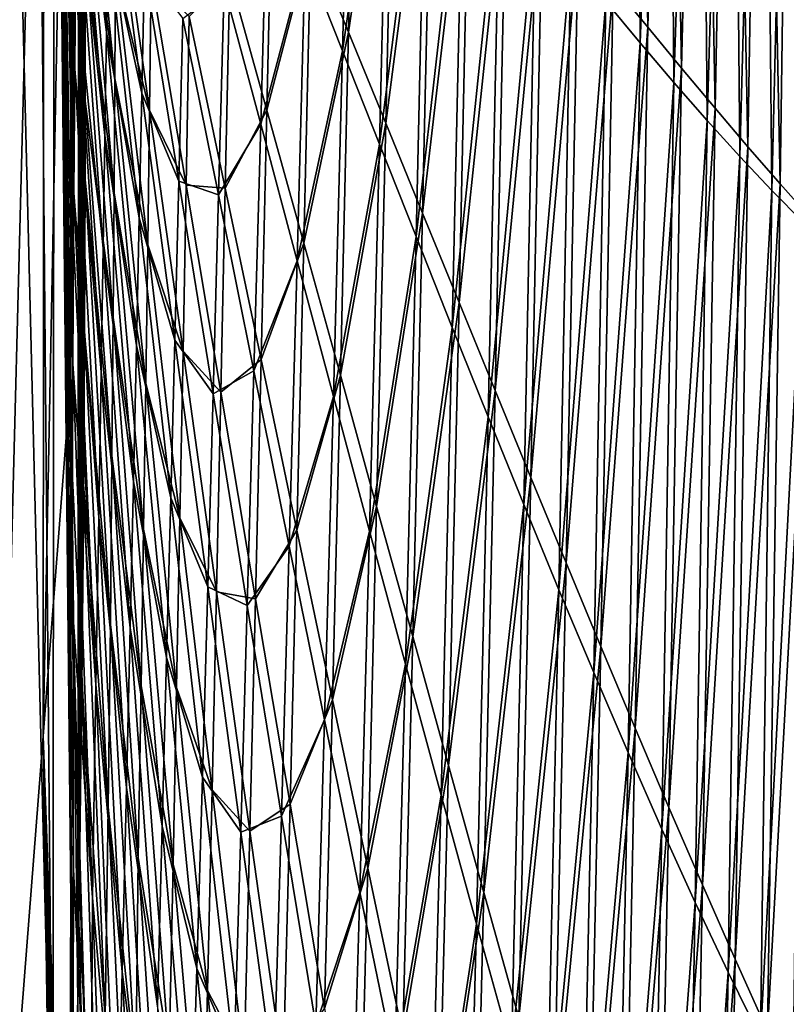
# Model space of a CAD drawing. Header units: metres. Extents: x -150 to 146, y -127 to 82.
# Tile 289 of 382: x 144.337 to 144.989, y -1.46 to -0.622. Entities that reach past the tile are written whole.
import ezdxf

# ---------------------------------------------------------------- set-up
doc = ezdxf.new("R2010")
doc.units = ezdxf.units.M
doc.layers.add('solid_ELLA_AP_WANNE_SW0001', color=7, linetype='CONTINUOUS')

msp = doc.modelspace()

# ---------------------------------------------------------------- linework, layer by layer
at = {"layer": 'solid_ELLA_AP_WANNE_SW0001'}
for points in [[(144.322968, -1.652066, -79.013931), (144.324051, 0, -79.08519), (144.36499, -1.641516, -78.888718)], [(144.324051, 0, -79.08519), (144.350525, 0, -79.016281), (144.36499, -1.641516, -78.888718)], [(144.350525, 0, -79.016281), (144.366348, 0, -78.959595), (144.36499, -1.641516, -78.888718)], [(144.38089, 0, 22.373655), (144.357529, 0, 22.493418), (144.35675, -1.231823, 22.458498)], [(144.380219, -0.925931, 22.353571), (144.38089, 0, 22.373655), (144.35675, -1.231823, 22.458498)], [(144.382034, -1.538946, -78.77932), (144.36499, -1.641516, -78.888718), (144.366348, 0, -78.959595)], [(144.382202, -1.469875, -78.783051), (144.382034, -1.538946, -78.77932), (144.366348, 0, -78.959595)], [(144.382614, -1.345088, -78.786667), (144.382202, -1.469875, -78.783051), (144.366348, 0, -78.959595)], [(144.382172, -1.177315, -78.810555), (144.382614, -1.345088, -78.786667), (144.366348, 0, -78.959595)], [(144.381927, -1.12673, -78.819939), (144.382172, -1.177315, -78.810555), (144.366348, 0, -78.959595)], [(144.381668, -1.01264, -78.83419), (144.381927, -1.12673, -78.819939), (144.366348, 0, -78.959595)], [(144.381897, -0.915062, -78.836678), (144.381668, -1.01264, -78.83419), (144.366348, 0, -78.959595)], [(144.382507, -0.812701, -78.831726), (144.381897, -0.915062, -78.836678), (144.366348, 0, -78.959595)], [(144.382828, -0.769405, -78.828049), (144.382507, -0.812701, -78.831726), (144.366348, 0, -78.959595)], [(144.383698, -0.663987, -78.817375), (144.382828, -0.769405, -78.828049), (144.366348, 0, -78.959595)], [(144.384262, -0.584739, -78.811043), (144.383698, -0.663987, -78.817375), (144.366348, 0, -78.959595)], [(144.380219, -0.925931, 22.353571), (144.385361, -0.051814, 22.306286), (144.383881, 0.000031, 22.335485)], [(144.38089, 0, 22.373655), (144.380219, -0.925931, 22.353571), (144.383881, 0.000031, 22.335485)], [(144.860321, 0.000607, -68.337585), (144.864624, -0.641538, -68.215614), (144.835419, -0.606282, -68.940681)], [(144.860168, 0.000507, 11.841236), (144.841721, -0.592312, 12.28771), (144.871094, -0.628264, 11.556059)], [(144.888, 0.000536, 11.141438), (144.860168, 0.000507, 11.841236), (144.871094, -0.628264, 11.556059)], [(144.860321, 0.000607, -68.337585), (144.888275, 0.000625, -67.634468), (144.864624, -0.641538, -68.215614)], [(144.888275, 0.000625, -67.634468), (144.893372, -0.6754, -67.488464), (144.864624, -0.641538, -68.215614)], [(144.888, 0.000536, 11.141438), (144.871094, -0.628264, 11.556059), (144.899979, -0.663272, 10.822485)], [(144.915344, 0.000564, 10.441618), (144.888, 0.000536, 11.141438), (144.899979, -0.663272, 10.822485)], [(144.888275, 0.000625, -67.634468), (144.915756, 0.000607, -66.931107), (144.893372, -0.6754, -67.488464)], [(144.915756, 0.000607, -66.931107), (144.921661, -0.707736, -66.759369), (144.893372, -0.6754, -67.488464)], [(144.915344, 0.000564, 10.441618), (144.899979, -0.663272, 10.822485), (144.928406, -0.697244, 10.087075)], [(144.9422, 0.000592, 9.741777), (144.915344, 0.000564, 10.441618), (144.928406, -0.697244, 10.087075)], [(144.915756, 0.000607, -66.931107), (144.942734, 0.000561, -66.227615), (144.921661, -0.707736, -66.759369)], [(144.942734, 0.000561, -66.227615), (144.949493, -0.738442, -66.028511), (144.921661, -0.707736, -66.759369)], [(144.9422, 0.000592, 9.741777), (144.928406, -0.697244, 10.087075), (144.95636, -0.730086, 9.34992)], [(144.968552, 0.000618, 9.041917), (144.9422, 0.000592, 9.741777), (144.95636, -0.730086, 9.34992)], [(144.942734, 0.000561, -66.227615), (144.969223, 0.000495, -65.524101), (144.949493, -0.738442, -66.028511)], [(144.969223, 0.000495, -65.524101), (144.976837, -0.767421, -65.296112), (144.949493, -0.738442, -66.028511)], [(144.968552, 0.000618, 9.041917), (144.95636, -0.730086, 9.34992), (144.983826, -0.761705, 8.61111)], [(144.994431, 0.000643, 8.342038), (144.968552, 0.000618, 9.041917), (144.983826, -0.761705, 8.61111)], [(144.969223, 0.000495, -65.524101), (144.995209, 0.000421, -64.820679), (144.976837, -0.767421, -65.296112)], [(144.995209, 0.000421, -64.820679), (145.003693, -0.794577, -64.562363), (144.976837, -0.767421, -65.296112)], [(144.994431, 0.000643, 8.342038), (144.983826, -0.761705, 8.61111), (145.010788, -0.792008, 7.870735)], [(144.357529, 0, 22.493418), (144.310913, -0.000001, 22.61297), (144.310059, -1.830567, 22.536997)], [(144.35675, -1.231823, 22.458498), (144.357529, 0, 22.493418), (144.310059, -1.830567, 22.536997)], [(144.380219, -0.925931, 22.353571), (144.387192, -0.13013, 22.269503), (144.385361, -0.051814, 22.306286)], [(144.380219, -0.925931, 22.353571), (144.386246, -1.458829, 22.211784), (144.387192, -0.13013, 22.269503)], [(144.387192, -0.13013, 22.269503), (144.386246, -1.458829, 22.211784), (144.389145, -0.231874, 22.229624)], [(144.389145, -0.231874, 22.229624), (144.386246, -1.458829, 22.211784), (144.39003, -0.287463, 22.210821)], [(144.39003, -0.287463, 22.210821), (144.386246, -1.458829, 22.211784), (144.390854, -0.347136, 22.19305)], [(144.623734, -0.322286, 17.351282), (144.584564, -0.55461, 18.195522), (144.616562, -0.632477, 17.499508)], [(144.656174, -0.362178, 16.634335), (144.623734, -0.322286, 17.351282), (144.616562, -0.632477, 17.499508)], [(144.619263, -0.332153, -73.948799), (144.61142, -0.648247, -74.109154), (144.579727, -0.568098, -74.797615)], [(144.619263, -0.332153, -73.948799), (144.651337, -0.373262, -73.241081), (144.61142, -0.648247, -74.109154)], [(144.390854, -0.347136, 22.19305), (144.386246, -1.458829, 22.211784), (144.391571, -0.412883, 22.1766)], [(144.656174, -0.362178, 16.634335), (144.616562, -0.632477, 17.499508), (144.648239, -0.709854, 16.79945)], [(144.688187, -0.40177, 15.915236), (144.656174, -0.362178, 16.634335), (144.648239, -0.709854, 16.79945)], [(144.651337, -0.373262, -73.241081), (144.642853, -0.727765, -73.415665), (144.61142, -0.648247, -74.109154)], [(144.651337, -0.373262, -73.241081), (144.683029, -0.413956, -72.530701), (144.642853, -0.727765, -73.415665)], [(144.410492, -0.632528, -78.288445), (144.384857, -0.428485, -78.807228), (144.384888, -0.378521, -78.808838)], [(144.411713, -0.551723, -78.269279), (144.410492, -0.632528, -78.288445), (144.384888, -0.378521, -78.808838)], [(144.688187, -0.40177, 15.915236), (144.648239, -0.709854, 16.79945), (144.679596, -0.786611, 16.095301)], [(144.719772, -0.44099, 15.193964), (144.688187, -0.40177, 15.915236), (144.679596, -0.786611, 16.095301)], [(144.391571, -0.412883, 22.1766), (144.386246, -1.458829, 22.211784), (144.392105, -0.482335, 22.162979)], [(144.417816, -0.67187, 21.642374), (144.391571, -0.412883, 22.1766), (144.392105, -0.482335, 22.162979)], [(144.418289, -0.580489, 21.638247), (144.391571, -0.412883, 22.1766), (144.417816, -0.67187, 21.642374)], [(144.683029, -0.413956, -72.530701), (144.674011, -0.806434, -72.71714), (144.642853, -0.727765, -73.415665)], [(144.683029, -0.413956, -72.530701), (144.71434, -0.454095, -71.817711), (144.674011, -0.806434, -72.71714)], [(144.409302, -0.720549, -78.305756), (144.384689, -0.496595, -78.807281), (144.384857, -0.428485, -78.807228)], [(144.410492, -0.632528, -78.288445), (144.409302, -0.720549, -78.305756), (144.384857, -0.428485, -78.807228)], [(144.719772, -0.44099, 15.193964), (144.679596, -0.786611, 16.095301), (144.710617, -0.862613, 15.387023)], [(144.750931, -0.479752, 14.470534), (144.719772, -0.44099, 15.193964), (144.710617, -0.862613, 15.387023)], [(144.71434, -0.454095, -71.817711), (144.70488, -0.883989, -72.013672), (144.674011, -0.806434, -72.71714)], [(144.71434, -0.454095, -71.817711), (144.745224, -0.493537, -71.10215), (144.70488, -0.883989, -72.013672)], [(144.412796, -0.473469, -78.251907), (144.440796, -0.684297, -77.67897), (144.411713, -0.551723, -78.269279)], [(144.442978, -0.577936, -77.641525), (144.440796, -0.684297, -77.67897), (144.412796, -0.473469, -78.251907)], [(144.552246, -0.476385, 18.887543), (144.515579, -0.585471, 19.654238), (144.54715, -0.698968, 18.987059)], [(144.584564, -0.55461, 18.195522), (144.552246, -0.476385, 18.887543), (144.54715, -0.698968, 18.987059)], [(144.392105, -0.482335, 22.162979), (144.386246, -1.458829, 22.211784), (144.392456, -0.561289, 22.152069)], [(144.417175, -0.769333, 21.648672), (144.392105, -0.482335, 22.162979), (144.392456, -0.561289, 22.152069)], [(144.417816, -0.67187, 21.642374), (144.392105, -0.482335, 22.162979), (144.417175, -0.769333, 21.648672)], [(144.750931, -0.479752, 14.470534), (144.710617, -0.862613, 15.387023), (144.741302, -0.937691, 14.674658)], [(144.781647, -0.517958, 13.744988), (144.750931, -0.479752, 14.470534), (144.741302, -0.937691, 14.674658)], [(144.447235, -0.698964, 21.050579), (144.418671, -0.493327, 21.635067), (144.418289, -0.580489, 21.638247)], [(144.44873, -0.585959, 21.026697), (144.418671, -0.493327, 21.635067), (144.447235, -0.698964, 21.050579)], [(144.547775, -0.487491, -75.48114), (144.54184, -0.710815, -75.596542), (144.510635, -0.594014, -76.255493)], [(144.547775, -0.487491, -75.48114), (144.579727, -0.568098, -74.797615), (144.54184, -0.710815, -75.596542)], [(144.745224, -0.493537, -71.10215), (144.735443, -0.960165, -71.305351), (144.70488, -0.883989, -72.013672)], [(144.745224, -0.493537, -71.10215), (144.775711, -0.532143, -70.384071), (144.735443, -0.960165, -71.305351)], [(144.407867, -0.816443, -78.326561), (144.384262, -0.584739, -78.811043), (144.384689, -0.496595, -78.807281)], [(144.409302, -0.720549, -78.305756), (144.407867, -0.816443, -78.326561), (144.384689, -0.496595, -78.807281)], [(144.781647, -0.517958, 13.744988), (144.741302, -0.937691, 14.674658), (144.771637, -1.011661, 13.958282)], [(144.811905, -0.555511, 13.017367), (144.781647, -0.517958, 13.744988), (144.771637, -1.011661, 13.958282)], [(144.775711, -0.532143, -70.384071), (144.765686, -1.034697, -70.592278), (144.735443, -0.960165, -71.305351)], [(144.775711, -0.532143, -70.384071), (144.805786, -0.56977, -69.663544), (144.765686, -1.034697, -70.592278)], [(144.411713, -0.551723, -78.269279), (144.438538, -0.790685, -77.716347), (144.410492, -0.632528, -78.288445)], [(144.440796, -0.684297, -77.67897), (144.438538, -0.790685, -77.716347), (144.411713, -0.551723, -78.269279)], [(144.392456, -0.561289, 22.152069), (144.386246, -1.458829, 22.211784), (144.392578, -0.622844, 22.146521)], [(144.392456, -0.561289, 22.152069), (144.392578, -0.622844, 22.146521), (144.392593, -0.691097, 22.142296)], [(144.416275, -0.875338, 21.65822), (144.392456, -0.561289, 22.152069), (144.392593, -0.691097, 22.142296)], [(144.417175, -0.769333, 21.648672), (144.392456, -0.561289, 22.152069), (144.416275, -0.875338, 21.65822)], [(144.584564, -0.55461, 18.195522), (144.54715, -0.698968, 18.987059), (144.578491, -0.812075, 18.31426)], [(144.616562, -0.632477, 17.499508), (144.584564, -0.55461, 18.195522), (144.578491, -0.812075, 18.31426)], [(144.811905, -0.555511, 13.017367), (144.771637, -1.011661, 13.958282), (144.801605, -1.084338, 13.237972)], [(144.841721, -0.592312, 12.28771), (144.811905, -0.555511, 13.017367), (144.801605, -1.084338, 13.237972)], [(144.579727, -0.568098, -74.797615), (144.572876, -0.827126, -74.93071), (144.54184, -0.710815, -75.596542)], [(144.579727, -0.568098, -74.797615), (144.61142, -0.648247, -74.109154), (144.572876, -0.827126, -74.93071)], [(144.805786, -0.56977, -69.663544), (144.795609, -1.107321, -69.874573), (144.765686, -1.034697, -70.592278)], [(144.805786, -0.56977, -69.663544), (144.835419, -0.606282, -68.940681), (144.795609, -1.107321, -69.874573)], [(144.442978, -0.577936, -77.641525), (144.472153, -0.759308, -77.038307), (144.440796, -0.684297, -77.67897)], [(144.475616, -0.62086, -76.976379), (144.472153, -0.759308, -77.038307), (144.442978, -0.577936, -77.641525)], [(144.406021, -0.921648, -78.354141), (144.383698, -0.663987, -78.817375), (144.384262, -0.584739, -78.811043)], [(144.407867, -0.816443, -78.326561), (144.406021, -0.921648, -78.354141), (144.384262, -0.584739, -78.811043)], [(144.445709, -0.813502, 21.073584), (144.418289, -0.580489, 21.638247), (144.417816, -0.67187, 21.642374)], [(144.447235, -0.698964, 21.050579), (144.418289, -0.580489, 21.638247), (144.445709, -0.813502, 21.073584)], [(144.478394, -0.762718, 20.41358), (144.44873, -0.585959, 21.026697), (144.447235, -0.698964, 21.050579)], [(144.481049, -0.619167, 20.366909), (144.44873, -0.585959, 21.026697), (144.478394, -0.762718, 20.41358)], [(144.515579, -0.585471, 19.654238), (144.481049, -0.619167, 20.366909), (144.511703, -0.765375, 19.72617)], [(144.54715, -0.698968, 18.987059), (144.515579, -0.585471, 19.654238), (144.511703, -0.765375, 19.72617)], [(144.510635, -0.594014, -76.255493), (144.505875, -0.771124, -76.344353), (144.475616, -0.62086, -76.976379)], [(144.510635, -0.594014, -76.255493), (144.54184, -0.710815, -75.596542), (144.505875, -0.771124, -76.344353)], [(144.841721, -0.592312, 12.28771), (144.801605, -1.084338, 13.237972), (144.831192, -1.155538, 12.513805)], [(144.871094, -0.628264, 11.556059), (144.841721, -0.592312, 12.28771), (144.831192, -1.155538, 12.513805)], [(144.835419, -0.606282, -68.940681), (144.82518, -1.177775, -69.152466), (144.795609, -1.107321, -69.874573)], [(144.835419, -0.606282, -68.940681), (144.864624, -0.641538, -68.215614), (144.82518, -1.177775, -69.152466)], [(144.511703, -0.765375, 19.72617), (144.481049, -0.619167, 20.366909), (144.478394, -0.762718, 20.41358)], [(144.392578, -0.622844, 22.146521), (144.386246, -1.458829, 22.211784), (144.392593, -0.691097, 22.142296)], [(144.475616, -0.62086, -76.976379), (144.505875, -0.771124, -76.344353), (144.472153, -0.759308, -77.038307)], [(144.871094, -0.628264, 11.556059), (144.831192, -1.155538, 12.513805), (144.860397, -1.225077, 11.785861)], [(144.899979, -0.663272, 10.822485), (144.871094, -0.628264, 11.556059), (144.860397, -1.225077, 11.785861)], [(144.410492, -0.632528, -78.288445), (144.436111, -0.899157, -77.75518), (144.409302, -0.720549, -78.305756)], [(144.438538, -0.790685, -77.716347), (144.436111, -0.899157, -77.75518), (144.410492, -0.632528, -78.288445)], [(144.616562, -0.632477, 17.499508), (144.578491, -0.812075, 18.31426), (144.609619, -0.924606, 17.63578)], [(144.648239, -0.709854, 16.79945), (144.616562, -0.632477, 17.499508), (144.609619, -0.924606, 17.63578)], [(144.864624, -0.641538, -68.215614), (144.85437, -1.2458, -68.426193), (144.82518, -1.177775, -69.152466)], [(144.864624, -0.641538, -68.215614), (144.893372, -0.6754, -67.488464), (144.85437, -1.2458, -68.426193)], [(144.61142, -0.648247, -74.109154), (144.60376, -0.942701, -74.257896), (144.572876, -0.827126, -74.93071)], [(144.61142, -0.648247, -74.109154), (144.642853, -0.727765, -73.415665), (144.60376, -0.942701, -74.257896)], [(144.404022, -1.045706, -78.382347), (144.382828, -0.769405, -78.828049), (144.383698, -0.663987, -78.817375)], [(144.406021, -0.921648, -78.354141), (144.404022, -1.045706, -78.382347), (144.383698, -0.663987, -78.817375)], [(144.899979, -0.663272, 10.822485), (144.860397, -1.225077, 11.785861), (144.889221, -1.292776, 11.054276)], [(144.928406, -0.697244, 10.087075), (144.899979, -0.663272, 10.822485), (144.889221, -1.292776, 11.054276)], [(144.444077, -0.931583, 21.096996), (144.417816, -0.67187, 21.642374), (144.417175, -0.769333, 21.648672)], [(144.445709, -0.813502, 21.073584), (144.417816, -0.67187, 21.642374), (144.444077, -0.931583, 21.096996)], [(144.893372, -0.6754, -67.488464), (144.883194, -1.311135, -67.695976), (144.85437, -1.2458, -68.426193)], [(144.893372, -0.6754, -67.488464), (144.921661, -0.707736, -66.759369), (144.883194, -1.311135, -67.695976)], [(144.440796, -0.684297, -77.67897), (144.468826, -0.894786, -77.0952), (144.438538, -0.790685, -77.716347)], [(144.472153, -0.759308, -77.038307), (144.468826, -0.894786, -77.0952), (144.440796, -0.684297, -77.67897)], [(144.392593, -0.691097, 22.142296), (144.386246, -1.458829, 22.211784), (144.392502, -0.757851, 22.139858)], [(144.4151, -0.993131, 21.67181), (144.392593, -0.691097, 22.142296), (144.392502, -0.757851, 22.139858)], [(144.416275, -0.875338, 21.65822), (144.392593, -0.691097, 22.142296), (144.4151, -0.993131, 21.67181)], [(144.475769, -0.904212, 20.457048), (144.447235, -0.698964, 21.050579), (144.445709, -0.813502, 21.073584)], [(144.478394, -0.762718, 20.41358), (144.447235, -0.698964, 21.050579), (144.475769, -0.904212, 20.457048)], [(144.54715, -0.698968, 18.987059), (144.511703, -0.765375, 19.72617), (144.542236, -0.911222, 19.078417)], [(144.578491, -0.812075, 18.31426), (144.54715, -0.698968, 18.987059), (144.542236, -0.911222, 19.078417)], [(144.928406, -0.697244, 10.087075), (144.889221, -1.292776, 11.054276), (144.917618, -1.358459, 10.319215)], [(144.95636, -0.730086, 9.34992), (144.928406, -0.697244, 10.087075), (144.917618, -1.358459, 10.319215)], [(144.54184, -0.710815, -75.596542), (144.536057, -0.920968, -75.703827), (144.505875, -0.771124, -76.344353)], [(144.54184, -0.710815, -75.596542), (144.572876, -0.827126, -74.93071), (144.536057, -0.920968, -75.703827)], [(144.648239, -0.709854, 16.79945), (144.609619, -0.924606, 17.63578), (144.640503, -1.036373, 16.951559)], [(144.679596, -0.786611, 16.095301), (144.648239, -0.709854, 16.79945), (144.640503, -1.036373, 16.951559)], [(144.921661, -0.707736, -66.759369), (144.911606, -1.373532, -66.962067), (144.883194, -1.311135, -67.695976)], [(144.921661, -0.707736, -66.759369), (144.949493, -0.738442, -66.028511), (144.911606, -1.373532, -66.962067)], [(144.409302, -0.720549, -78.305756), (144.433655, -1.01503, -77.792336), (144.407867, -0.816443, -78.326561)], [(144.436111, -0.899157, -77.75518), (144.433655, -1.01503, -77.792336), (144.409302, -0.720549, -78.305756)], [(144.642853, -0.727765, -73.415665), (144.63446, -1.057292, -73.577972), (144.60376, -0.942701, -74.257896)], [(144.642853, -0.727765, -73.415665), (144.674011, -0.806434, -72.71714), (144.63446, -1.057292, -73.577972)], [(144.95636, -0.730086, 9.34992), (144.917618, -1.358459, 10.319215), (144.945587, -1.42195, 9.580847)], [(144.983826, -0.761705, 8.61111), (144.95636, -0.730086, 9.34992), (144.945587, -1.42195, 9.580847)], [(144.949493, -0.738442, -66.028511), (144.939606, -1.432797, -66.224838), (144.911606, -1.373532, -66.962067)], [(144.949493, -0.738442, -66.028511), (144.976837, -0.767421, -65.296112), (144.939606, -1.432797, -66.224838)], [(144.392502, -0.757851, 22.139858), (144.386246, -1.458829, 22.211784), (144.392319, -0.82346, 22.139256)], [(144.392502, -0.757851, 22.139858), (144.392319, -0.82346, 22.139256), (144.392014, -0.888597, 22.140772)], [(144.414108, -1.136745, 21.678154), (144.392502, -0.757851, 22.139858), (144.392014, -0.888597, 22.140772)], [(144.4151, -0.993131, 21.67181), (144.392502, -0.757851, 22.139858), (144.414108, -1.136745, 21.678154)], [(144.472153, -0.759308, -77.038307), (144.501312, -0.940355, -76.425247), (144.468826, -0.894786, -77.0952)], [(144.505875, -0.771124, -76.344353), (144.501312, -0.940355, -76.425247), (144.472153, -0.759308, -77.038307)], [(144.507965, -0.939099, 19.792339), (144.478394, -0.762718, 20.41358), (144.475769, -0.904212, 20.457048)], [(144.511703, -0.765375, 19.72617), (144.478394, -0.762718, 20.41358), (144.507965, -0.939099, 19.792339)], [(144.983826, -0.761705, 8.61111), (144.945587, -1.42195, 9.580847), (144.973129, -1.483073, 8.839341)], [(145.010788, -0.792008, 7.870735), (144.983826, -0.761705, 8.61111), (144.973129, -1.483073, 8.839341)], [(144.401459, -1.187943, -78.4198), (144.382507, -0.812701, -78.831726), (144.382828, -0.769405, -78.828049)], [(144.404022, -1.045706, -78.382347), (144.401459, -1.187943, -78.4198), (144.382828, -0.769405, -78.828049)], [(144.442215, -1.055699, 21.122471), (144.417175, -0.769333, 21.648672), (144.416275, -0.875338, 21.65822)], [(144.444077, -0.931583, 21.096996), (144.417175, -0.769333, 21.648672), (144.442215, -1.055699, 21.122471)], [(144.505875, -0.771124, -76.344353), (144.536057, -0.920968, -75.703827), (144.501312, -0.940355, -76.425247)], [(144.542236, -0.911222, 19.078417), (144.511703, -0.765375, 19.72617), (144.507965, -0.939099, 19.792339)], [(144.976837, -0.767421, -65.296112), (144.967163, -1.488747, -65.484665), (144.939606, -1.432797, -66.224838)], [(144.976837, -0.767421, -65.296112), (145.003693, -0.794577, -64.562363), (144.967163, -1.488747, -65.484665)], [(144.679596, -0.786611, 16.095301), (144.640503, -1.036373, 16.951559), (144.671143, -1.147189, 16.261534)], [(144.710617, -0.862613, 15.387023), (144.679596, -0.786611, 16.095301), (144.671143, -1.147189, 16.261534)], [(144.438538, -0.790685, -77.716347), (144.465393, -1.029124, -77.151337), (144.436111, -0.899157, -77.75518)], [(144.468826, -0.894786, -77.0952), (144.465393, -1.029124, -77.151337), (144.438538, -0.790685, -77.716347)], [(145.003693, -0.794577, -64.562363), (144.994247, -1.541198, -64.741943), (144.967163, -1.488747, -65.484665)], [(145.010788, -0.792008, 7.870735), (144.973129, -1.483073, 8.839341), (145.000214, -1.541654, 8.094869)], [(144.401459, -1.187943, -78.4198), (144.381897, -0.915062, -78.836678), (144.382507, -0.812701, -78.831726)], [(144.578491, -0.812075, 18.31426), (144.542236, -0.911222, 19.078417), (144.572601, -1.05649, 18.423559)], [(144.609619, -0.924606, 17.63578), (144.578491, -0.812075, 18.31426), (144.572601, -1.05649, 18.423559)], [(144.674011, -0.806434, -72.71714), (144.664993, -1.170588, -72.890953), (144.63446, -1.057292, -73.577972)], [(144.674011, -0.806434, -72.71714), (144.70488, -0.883989, -72.013672), (144.664993, -1.170588, -72.890953)], [(144.407867, -0.816443, -78.326561), (144.430893, -1.139761, -77.833626), (144.406021, -0.921648, -78.354141)], [(144.433655, -1.01503, -77.792336), (144.430893, -1.139761, -77.833626), (144.407867, -0.816443, -78.326561)], [(144.473099, -1.045981, 20.498793), (144.445709, -0.813502, 21.073584), (144.444077, -0.931583, 21.096996)], [(144.475769, -0.904212, 20.457048), (144.445709, -0.813502, 21.073584), (144.473099, -1.045981, 20.498793)], [(144.392319, -0.82346, 22.139256), (144.386246, -1.458829, 22.211784), (144.392014, -0.888597, 22.140772)], [(144.572876, -0.827126, -74.93071), (144.566162, -1.07008, -75.054657), (144.536057, -0.920968, -75.703827)], [(144.572876, -0.827126, -74.93071), (144.60376, -0.942701, -74.257896), (144.566162, -1.07008, -75.054657)], [(144.710617, -0.862613, 15.387023), (144.671143, -1.147189, 16.261534), (144.701523, -1.256859, 15.56566)], [(144.741302, -0.937691, 14.674658), (144.710617, -0.862613, 15.387023), (144.701523, -1.256859, 15.56566)], [(144.440063, -1.188961, 21.151531), (144.416275, -0.875338, 21.65822), (144.4151, -0.993131, 21.67181)], [(144.442215, -1.055699, 21.122471), (144.416275, -0.875338, 21.65822), (144.440063, -1.188961, 21.151531)], [(144.392014, -0.888597, 22.140772), (144.386246, -1.458829, 22.211784), (144.391586, -0.953952, 22.144787)], [(144.412109, -1.292518, 21.703146), (144.392014, -0.888597, 22.140772), (144.391098, -1.017675, 22.149727)], [(144.392014, -0.888597, 22.140772), (144.391586, -0.953952, 22.144787), (144.391098, -1.017675, 22.149727)], [(144.414108, -1.136745, 21.678154), (144.392014, -0.888597, 22.140772), (144.412109, -1.292518, 21.703146)], [(144.70488, -0.883989, -72.013672), (144.695313, -1.282218, -72.196976), (144.664993, -1.170588, -72.890953)], [(144.70488, -0.883989, -72.013672), (144.735443, -0.960165, -71.305351), (144.695313, -1.282218, -72.196976)], [(144.468826, -0.894786, -77.0952), (144.496872, -1.10475, -76.500221), (144.465393, -1.029124, -77.151337)], [(144.501312, -0.940355, -76.425247), (144.496872, -1.10475, -76.500221), (144.468826, -0.894786, -77.0952)], [(144.436111, -0.899157, -77.75518), (144.461777, -1.16504, -77.208649), (144.433655, -1.01503, -77.792336)], [(144.465393, -1.029124, -77.151337), (144.461777, -1.16504, -77.208649), (144.436111, -0.899157, -77.75518)], [(144.504242, -1.108927, 19.854212), (144.475769, -0.904212, 20.457048), (144.473099, -1.045981, 20.498793)], [(144.507965, -0.939099, 19.792339), (144.475769, -0.904212, 20.457048), (144.504242, -1.108927, 19.854212)], [(144.542236, -0.911222, 19.078417), (144.507965, -0.939099, 19.792339), (144.537445, -1.114949, 19.162767)], [(144.572601, -1.05649, 18.423559), (144.542236, -0.911222, 19.078417), (144.537445, -1.114949, 19.162767)], [(144.398788, -1.369668, -78.454468), (144.381668, -1.01264, -78.83419), (144.381897, -0.915062, -78.836678)], [(144.401459, -1.187943, -78.4198), (144.398788, -1.369668, -78.454468), (144.381897, -0.915062, -78.836678)], [(144.406021, -0.921648, -78.354141), (144.427612, -1.275574, -77.882797), (144.404022, -1.045706, -78.382347)], [(144.430893, -1.139761, -77.833626), (144.427612, -1.275574, -77.882797), (144.406021, -0.921648, -78.354141)], [(144.536057, -0.920968, -75.703827), (144.530457, -1.120764, -75.802147), (144.501312, -0.940355, -76.425247)], [(144.536057, -0.920968, -75.703827), (144.566162, -1.07008, -75.054657), (144.530457, -1.120764, -75.802147)], [(144.380219, -0.925931, 22.353571), (144.35675, -1.231823, 22.458498), (144.379898, -1.880344, 22.301544)], [(144.380219, -0.925931, 22.353571), (144.379898, -1.880344, 22.301544), (144.380539, -1.837083, 22.292603)], [(144.380219, -0.925931, 22.353571), (144.380539, -1.837083, 22.292603), (144.386246, -1.458829, 22.211784)], [(144.609619, -0.924606, 17.63578), (144.572601, -1.05649, 18.423559), (144.602814, -1.20094, 17.761532)], [(144.640503, -1.036373, 16.951559), (144.609619, -0.924606, 17.63578), (144.602814, -1.20094, 17.761532)], [(144.470306, -1.190588, 20.54047), (144.444077, -0.931583, 21.096996), (144.442215, -1.055699, 21.122471)], [(144.473099, -1.045981, 20.498793), (144.444077, -0.931583, 21.096996), (144.470306, -1.190588, 20.54047)], [(144.741302, -0.937691, 14.674658), (144.701523, -1.256859, 15.56566), (144.731644, -1.365143, 14.864005)], [(144.771637, -1.011661, 13.958282), (144.741302, -0.937691, 14.674658), (144.731644, -1.365143, 14.864005)], [(144.501312, -0.940355, -76.425247), (144.530457, -1.120764, -75.802147), (144.496872, -1.10475, -76.500221)], [(144.537445, -1.114949, 19.162767), (144.507965, -0.939099, 19.792339), (144.504242, -1.108927, 19.854212)], [(144.60376, -0.942701, -74.257896), (144.596161, -1.218148, -74.396713), (144.566162, -1.07008, -75.054657)], [(144.60376, -0.942701, -74.257896), (144.63446, -1.057292, -73.577972), (144.596161, -1.218148, -74.396713)], [(144.391586, -0.953952, 22.144787), (144.386246, -1.458829, 22.211784), (144.391098, -1.017675, 22.149727)], [(144.735443, -0.960165, -71.305351), (144.725418, -1.391812, -71.496147), (144.695313, -1.282218, -72.196976)], [(144.735443, -0.960165, -71.305351), (144.765686, -1.034697, -70.592278), (144.725418, -1.391812, -71.496147)], [(144.437546, -1.335244, 21.18539), (144.4151, -0.993131, 21.67181), (144.414108, -1.136745, 21.678154)], [(144.440063, -1.188961, 21.151531), (144.4151, -0.993131, 21.67181), (144.437546, -1.335244, 21.18539)], [(144.398788, -1.369668, -78.454468), (144.381927, -1.12673, -78.819939), (144.381668, -1.01264, -78.83419)], [(144.771637, -1.011661, 13.958282), (144.731644, -1.365143, 14.864005), (144.76149, -1.471781, 14.156678)], [(144.801605, -1.084338, 13.237972), (144.771637, -1.011661, 13.958282), (144.76149, -1.471781, 14.156678)], [(144.391098, -1.017675, 22.149727), (144.386246, -1.458829, 22.211784), (144.39064, -1.075978, 22.154739)], [(144.391098, -1.017675, 22.149727), (144.390137, -1.133283, 22.160351), (144.389587, -1.189591, 22.166971)], [(144.409378, -1.471889, 21.739311), (144.391098, -1.017675, 22.149727), (144.389587, -1.189591, 22.166971)], [(144.391098, -1.017675, 22.149727), (144.39064, -1.075978, 22.154739), (144.390137, -1.133283, 22.160351)], [(144.412109, -1.292518, 21.703146), (144.391098, -1.017675, 22.149727), (144.409378, -1.471889, 21.739311)], [(144.433655, -1.01503, -77.792336), (144.458054, -1.308501, -77.264519), (144.430893, -1.139761, -77.833626)], [(144.461777, -1.16504, -77.208649), (144.458054, -1.308501, -77.264519), (144.433655, -1.01503, -77.792336)], [(144.465393, -1.029124, -77.151337), (144.492294, -1.26679, -76.573868), (144.461777, -1.16504, -77.208649)], [(144.496872, -1.10475, -76.500221), (144.492294, -1.26679, -76.573868), (144.465393, -1.029124, -77.151337)], [(144.640503, -1.036373, 16.951559), (144.602814, -1.20094, 17.761532), (144.632858, -1.344333, 17.09226)], [(144.671143, -1.147189, 16.261534), (144.640503, -1.036373, 16.951559), (144.632858, -1.344333, 17.09226)], [(144.765686, -1.034697, -70.592278), (144.755264, -1.499, -70.78862), (144.725418, -1.391812, -71.496147)], [(144.765686, -1.034697, -70.592278), (144.795609, -1.107321, -69.874573), (144.755264, -1.499, -70.78862)], [(144.404022, -1.045706, -78.382347), (144.424072, -1.432528, -77.934143), (144.401459, -1.187943, -78.4198)], [(144.427612, -1.275574, -77.882797), (144.424072, -1.432528, -77.934143), (144.404022, -1.045706, -78.382347)], [(144.500473, -1.27774, 19.913614), (144.473099, -1.045981, 20.498793), (144.470306, -1.190588, 20.54047)], [(144.504242, -1.108927, 19.854212), (144.473099, -1.045981, 20.498793), (144.500473, -1.27774, 19.913614)], [(144.467255, -1.341157, 20.584141), (144.442215, -1.055699, 21.122471), (144.440063, -1.188961, 21.151531)], [(144.470306, -1.190588, 20.54047), (144.442215, -1.055699, 21.122471), (144.467255, -1.341157, 20.584141)], [(144.572601, -1.05649, 18.423559), (144.537445, -1.114949, 19.162767), (144.566818, -1.290002, 18.524778)], [(144.602814, -1.20094, 17.761532), (144.572601, -1.05649, 18.423559), (144.566818, -1.290002, 18.524778)], [(144.63446, -1.057292, -73.577972), (144.626083, -1.364856, -73.729858), (144.596161, -1.218148, -74.396713)], [(144.63446, -1.057292, -73.577972), (144.664993, -1.170588, -72.890953), (144.626083, -1.364856, -73.729858)], [(144.566162, -1.07008, -75.054657), (144.55957, -1.300161, -75.168861), (144.530457, -1.120764, -75.802147)], [(144.566162, -1.07008, -75.054657), (144.596161, -1.218148, -74.396713), (144.55957, -1.300161, -75.168861)], [(144.39064, -1.075978, 22.154739), (144.386246, -1.458829, 22.211784), (144.390137, -1.133283, 22.160351)], [(144.801605, -1.084338, 13.237972), (144.76149, -1.471781, 14.156678), (144.791031, -1.576514, 13.443788)], [(144.831192, -1.155538, 12.513805), (144.801605, -1.084338, 13.237972), (144.791031, -1.576514, 13.443788)], [(144.496872, -1.10475, -76.500221), (144.524933, -1.313811, -75.893837), (144.492294, -1.26679, -76.573868)], [(144.530457, -1.120764, -75.802147), (144.524933, -1.313811, -75.893837), (144.496872, -1.10475, -76.500221)], [(144.532669, -1.31291, 19.241865), (144.504242, -1.108927, 19.854212), (144.500473, -1.27774, 19.913614)], [(144.537445, -1.114949, 19.162767), (144.504242, -1.108927, 19.854212), (144.532669, -1.31291, 19.241865)], [(144.566818, -1.290002, 18.524778), (144.537445, -1.114949, 19.162767), (144.532669, -1.31291, 19.241865)], [(144.795609, -1.107321, -69.874573), (144.784866, -1.603413, -70.074577), (144.755264, -1.499, -70.78862)], [(144.795609, -1.107321, -69.874573), (144.82518, -1.177775, -69.152466), (144.784866, -1.603413, -70.074577)], [(144.530457, -1.120764, -75.802147), (144.55957, -1.300161, -75.168861), (144.524933, -1.313811, -75.893837)], [(144.396942, -1.645145, -78.460701), (144.382172, -1.177315, -78.810555), (144.381927, -1.12673, -78.819939)], [(144.398788, -1.369668, -78.454468), (144.396942, -1.645145, -78.460701), (144.381927, -1.12673, -78.819939)], [(144.390137, -1.133283, 22.160351), (144.386246, -1.458829, 22.211784), (144.389587, -1.189591, 22.166971)], [(144.435669, -1.518681, 21.200634), (144.414108, -1.136745, 21.678154), (144.412109, -1.292518, 21.703146)], [(144.437546, -1.335244, 21.18539), (144.414108, -1.136745, 21.678154), (144.435669, -1.518681, 21.200634)], [(144.430893, -1.139761, -77.833626), (144.453949, -1.461764, -77.325157), (144.427612, -1.275574, -77.882797)], [(144.458054, -1.308501, -77.264519), (144.453949, -1.461764, -77.325157), (144.430893, -1.139761, -77.833626)], [(144.671143, -1.147189, 16.261534), (144.632858, -1.344333, 17.09226), (144.66272, -1.486431, 16.415682)], [(144.701523, -1.256859, 15.56566), (144.671143, -1.147189, 16.261534), (144.66272, -1.486431, 16.415682)], [(144.831192, -1.155538, 12.513805), (144.791031, -1.576514, 13.443788), (144.820267, -1.679085, 12.725443)], [(144.860397, -1.225077, 11.785861), (144.831192, -1.155538, 12.513805), (144.820267, -1.679085, 12.725443)], [(144.461777, -1.16504, -77.208649), (144.487488, -1.42986, -76.648521), (144.458054, -1.308501, -77.264519)], [(144.492294, -1.26679, -76.573868), (144.487488, -1.42986, -76.648521), (144.461777, -1.16504, -77.208649)], [(144.664993, -1.170588, -72.890953), (144.655884, -1.509808, -73.054123), (144.626083, -1.364856, -73.729858)], [(144.664993, -1.170588, -72.890953), (144.695313, -1.282218, -72.196976), (144.655884, -1.509808, -73.054123)], [(144.396942, -1.645145, -78.460701), (144.382614, -1.345088, -78.786667), (144.382172, -1.177315, -78.810555)], [(144.82518, -1.177775, -69.152466), (144.814194, -1.704686, -69.35434), (144.784866, -1.603413, -70.074577)], [(144.82518, -1.177775, -69.152466), (144.85437, -1.2458, -68.426193), (144.814194, -1.704686, -69.35434)], [(144.389587, -1.189591, 22.166971), (144.386246, -1.458829, 22.211784), (144.388931, -1.247069, 22.175276)], [(144.40596, -1.684562, 21.785456), (144.389587, -1.189591, 22.166971), (144.387146, -1.392293, 22.199362)], [(144.389587, -1.189591, 22.166971), (144.388275, -1.302349, 22.184006), (144.387146, -1.392293, 22.199362)], [(144.389587, -1.189591, 22.166971), (144.388931, -1.247069, 22.175276), (144.388275, -1.302349, 22.184006)], [(144.409378, -1.471889, 21.739311), (144.389587, -1.189591, 22.166971), (144.40596, -1.684562, 21.785456)], [(144.401459, -1.187943, -78.4198), (144.4198, -1.610817, -77.996704), (144.398788, -1.369668, -78.454468)], [(144.424072, -1.432528, -77.934143), (144.4198, -1.610817, -77.996704), (144.401459, -1.187943, -78.4198)], [(144.463837, -1.501445, 20.631741), (144.440063, -1.188961, 21.151531), (144.437546, -1.335244, 21.18539)], [(144.467255, -1.341157, 20.584141), (144.440063, -1.188961, 21.151531), (144.463837, -1.501445, 20.631741)], [(144.496521, -1.448658, 19.972549), (144.470306, -1.190588, 20.54047), (144.467255, -1.341157, 20.584141)], [(144.500473, -1.27774, 19.913614), (144.470306, -1.190588, 20.54047), (144.496521, -1.448658, 19.972549)], [(144.602814, -1.20094, 17.761532), (144.566818, -1.290002, 18.524778), (144.596085, -1.463971, 17.8783)], [(144.632858, -1.344333, 17.09226), (144.602814, -1.20094, 17.761532), (144.596085, -1.463971, 17.8783)], [(144.596161, -1.218148, -74.396713), (144.588654, -1.478173, -74.525246), (144.55957, -1.300161, -75.168861)], [(144.596161, -1.218148, -74.396713), (144.626083, -1.364856, -73.729858), (144.588654, -1.478173, -74.525246)], [(144.35675, -1.231823, 22.458498), (144.310059, -1.830567, 22.536997), (144.374008, -2.459675, 22.359056)], [(144.35675, -1.231823, 22.458498), (144.374008, -2.459675, 22.359056), (144.374466, -2.376183, 22.359585)], [(144.35675, -1.231823, 22.458498), (144.374466, -2.376183, 22.359585), (144.374939, -2.308329, 22.357792)], [(144.35675, -1.231823, 22.458498), (144.374939, -2.308329, 22.357792), (144.375519, -2.237411, 22.353699)], [(144.35675, -1.231823, 22.458498), (144.375519, -2.237411, 22.353699), (144.376236, -2.163587, 22.347347)], [(144.35675, -1.231823, 22.458498), (144.376236, -2.163587, 22.347347), (144.377106, -2.08631, 22.337603)], [(144.35675, -1.231823, 22.458498), (144.377106, -2.08631, 22.337603), (144.378128, -2.00648, 22.325146)], [(144.35675, -1.231823, 22.458498), (144.378128, -2.00648, 22.325146), (144.379272, -1.923105, 22.310009)], [(144.35675, -1.231823, 22.458498), (144.379272, -1.923105, 22.310009), (144.379898, -1.880344, 22.301544)], [(144.860397, -1.225077, 11.785861), (144.820267, -1.679085, 12.725443), (144.849182, -1.779234, 12.00176)], [(144.889221, -1.292776, 11.054276), (144.860397, -1.225077, 11.785861), (144.849182, -1.779234, 12.00176)], [(144.388931, -1.247069, 22.175276), (144.386246, -1.458829, 22.211784), (144.388275, -1.302349, 22.184006)], [(144.85437, -1.2458, -68.426193), (144.843201, -1.802457, -68.628212), (144.814194, -1.704686, -69.35434)], [(144.85437, -1.2458, -68.426193), (144.883194, -1.311135, -67.695976), (144.843201, -1.802457, -68.628212)], [(144.701523, -1.256859, 15.56566), (144.66272, -1.486431, 16.415682), (144.692398, -1.626984, 15.73175)], [(144.731644, -1.365143, 14.864005), (144.701523, -1.256859, 15.56566), (144.692398, -1.626984, 15.73175)], [(144.492294, -1.26679, -76.573868), (144.519241, -1.503248, -75.98378), (144.487488, -1.42986, -76.648521)], [(144.524933, -1.313811, -75.893837), (144.519241, -1.503248, -75.98378), (144.492294, -1.26679, -76.573868)], [(144.427612, -1.275574, -77.882797), (144.449219, -1.627842, -77.394753), (144.424072, -1.432528, -77.934143)], [(144.453949, -1.461764, -77.325157), (144.449219, -1.627842, -77.394753), (144.427612, -1.275574, -77.882797)], [(144.527802, -1.508532, 19.31786), (144.500473, -1.27774, 19.913614), (144.496521, -1.448658, 19.972549)], [(144.532669, -1.31291, 19.241865), (144.500473, -1.27774, 19.913614), (144.527802, -1.508532, 19.31786)], [(144.695313, -1.282218, -72.196976), (144.685532, -1.652546, -72.369682), (144.655884, -1.509808, -73.054123)], [(144.695313, -1.282218, -72.196976), (144.725418, -1.391812, -71.496147), (144.685532, -1.652546, -72.369682)], [(144.566818, -1.290002, 18.524778), (144.532669, -1.31291, 19.241865), (144.56102, -1.515846, 18.61993)], [(144.596085, -1.463971, 17.8783), (144.566818, -1.290002, 18.524778), (144.56102, -1.515846, 18.61993)], [(144.432037, -1.708061, 21.249096), (144.412109, -1.292518, 21.703146), (144.409378, -1.471889, 21.739311)], [(144.435669, -1.518681, 21.200634), (144.412109, -1.292518, 21.703146), (144.432037, -1.708061, 21.249096)], [(144.889221, -1.292776, 11.054276), (144.849182, -1.779234, 12.00176), (144.877747, -1.876711, 11.272932)], [(144.917618, -1.358459, 10.319215), (144.889221, -1.292776, 11.054276), (144.877747, -1.876711, 11.272932)], [(144.388275, -1.302349, 22.184006), (144.386246, -1.458829, 22.211784), (144.387146, -1.392293, 22.199362)], [(144.55957, -1.300161, -75.168861), (144.553009, -1.521541, -75.275909), (144.524933, -1.313811, -75.893837)], [(144.55957, -1.300161, -75.168861), (144.588654, -1.478173, -74.525246), (144.553009, -1.521541, -75.275909)], [(144.458054, -1.308501, -77.264519), (144.482498, -1.600571, -76.722008), (144.453949, -1.461764, -77.325157)], [(144.487488, -1.42986, -76.648521), (144.482498, -1.600571, -76.722008), (144.458054, -1.308501, -77.264519)], [(144.524933, -1.313811, -75.893837), (144.553009, -1.521541, -75.275909), (144.519241, -1.503248, -75.98378)], [(144.56102, -1.515846, 18.61993), (144.532669, -1.31291, 19.241865), (144.527802, -1.508532, 19.31786)], [(144.883194, -1.311135, -67.695976), (144.871872, -1.896362, -67.896523), (144.843201, -1.802457, -68.628212)], [(144.883194, -1.311135, -67.695976), (144.911606, -1.373532, -66.962067), (144.871872, -1.896362, -67.896523)], [(144.459961, -1.675958, 20.684875), (144.437546, -1.335244, 21.18539), (144.435669, -1.518681, 21.200634)], [(144.463837, -1.501445, 20.631741), (144.437546, -1.335244, 21.18539), (144.459961, -1.675958, 20.684875)], [(144.492264, -1.62543, 20.033453), (144.467255, -1.341157, 20.584141), (144.463837, -1.501445, 20.631741)], [(144.496521, -1.448658, 19.972549), (144.467255, -1.341157, 20.584141), (144.492264, -1.62543, 20.033453)], [(144.396942, -1.645145, -78.460701), (144.382202, -1.469875, -78.783051), (144.382614, -1.345088, -78.786667)], [(144.632858, -1.344333, 17.09226), (144.596085, -1.463971, 17.8783), (144.625244, -1.63657, 17.223265)], [(144.66272, -1.486431, 16.415682), (144.632858, -1.344333, 17.09226), (144.625244, -1.63657, 17.223265)], [(144.626083, -1.364856, -73.729858), (144.617691, -1.65442, -73.871162), (144.588654, -1.478173, -74.525246)], [(144.626083, -1.364856, -73.729858), (144.655884, -1.509808, -73.054123), (144.617691, -1.65442, -73.871162)], [(144.731644, -1.365143, 14.864005), (144.692398, -1.626984, 15.73175), (144.721863, -1.765688, 15.040561)], [(144.76149, -1.471781, 14.156678), (144.731644, -1.365143, 14.864005), (144.721863, -1.765688, 15.040561)], [(144.917618, -1.358459, 10.319215), (144.877747, -1.876711, 11.272932), (144.905945, -1.971269, 10.539191)], [(144.945587, -1.42195, 9.580847), (144.917618, -1.358459, 10.319215), (144.905945, -1.971269, 10.539191)], [(144.398788, -1.369668, -78.454468), (144.415253, -1.831767, -78.058495), (144.396942, -1.645145, -78.460701)], [(144.4198, -1.610817, -77.996704), (144.415253, -1.831767, -78.058495), (144.398788, -1.369668, -78.454468)], [(144.911606, -1.373532, -66.962067), (144.900192, -1.986056, -67.159622), (144.871872, -1.896362, -67.896523)], [(144.911606, -1.373532, -66.962067), (144.939606, -1.432797, -66.224838), (144.900192, -1.986056, -67.159622)], [(144.725418, -1.391812, -71.496147), (144.715042, -1.792613, -71.676682), (144.685532, -1.652546, -72.369682)], [(144.725418, -1.391812, -71.496147), (144.755264, -1.499, -70.78862), (144.715042, -1.792613, -71.676682)], [(144.387146, -1.392293, 22.199362), (144.384048, -1.607742, 22.242861), (144.383331, -1.654935, 22.253157)], [(144.401443, -1.931929, 21.849152), (144.387146, -1.392293, 22.199362), (144.383331, -1.654935, 22.253157)], [(144.387146, -1.392293, 22.199362), (144.384781, -1.559566, 22.232483), (144.384048, -1.607742, 22.242861)], [(144.387146, -1.392293, 22.199362), (144.385513, -1.509979, 22.222073), (144.384781, -1.559566, 22.232483)], [(144.387146, -1.392293, 22.199362), (144.386246, -1.458829, 22.211784), (144.385513, -1.509979, 22.222073)], [(144.40596, -1.684562, 21.785456), (144.387146, -1.392293, 22.199362), (144.401443, -1.931929, 21.849152)], [(144.945587, -1.42195, 9.580847), (144.905945, -1.971269, 10.539191), (144.933777, -2.062662, 9.800774)], [(144.973129, -1.483073, 8.839341), (144.945587, -1.42195, 9.580847), (144.933777, -2.062662, 9.800774)], [(144.424072, -1.432528, -77.934143), (144.444092, -1.8173, -77.467987), (144.4198, -1.610817, -77.996704)], [(144.449219, -1.627842, -77.394753), (144.444092, -1.8173, -77.467987), (144.424072, -1.432528, -77.934143)], [(144.487488, -1.42986, -76.648521), (144.513229, -1.693121, -76.074661), (144.482498, -1.600571, -76.722008)], [(144.519241, -1.503248, -75.98378), (144.513229, -1.693121, -76.074661), (144.487488, -1.42986, -76.648521)], [(144.939606, -1.432797, -66.224838), (144.928131, -2.071268, -66.418022), (144.900192, -1.986056, -67.159622)], [(144.939606, -1.432797, -66.224838), (144.967163, -1.488747, -65.484665), (144.928131, -2.071268, -66.418022)], [(144.522705, -1.705492, 19.39307), (144.496521, -1.448658, 19.972549), (144.492264, -1.62543, 20.033453)], [(144.527802, -1.508532, 19.31786), (144.496521, -1.448658, 19.972549), (144.522705, -1.705492, 19.39307)], [(144.386246, -1.458829, 22.211784), (144.380539, -1.837083, 22.292603), (144.382614, -1.701635, 22.263361)], [(144.386246, -1.458829, 22.211784), (144.382614, -1.701635, 22.263361), (144.385513, -1.509979, 22.222073)]]:
    msp.add_3dface(points, dxfattribs=at)

doc.saveas('drawing.dxf')
